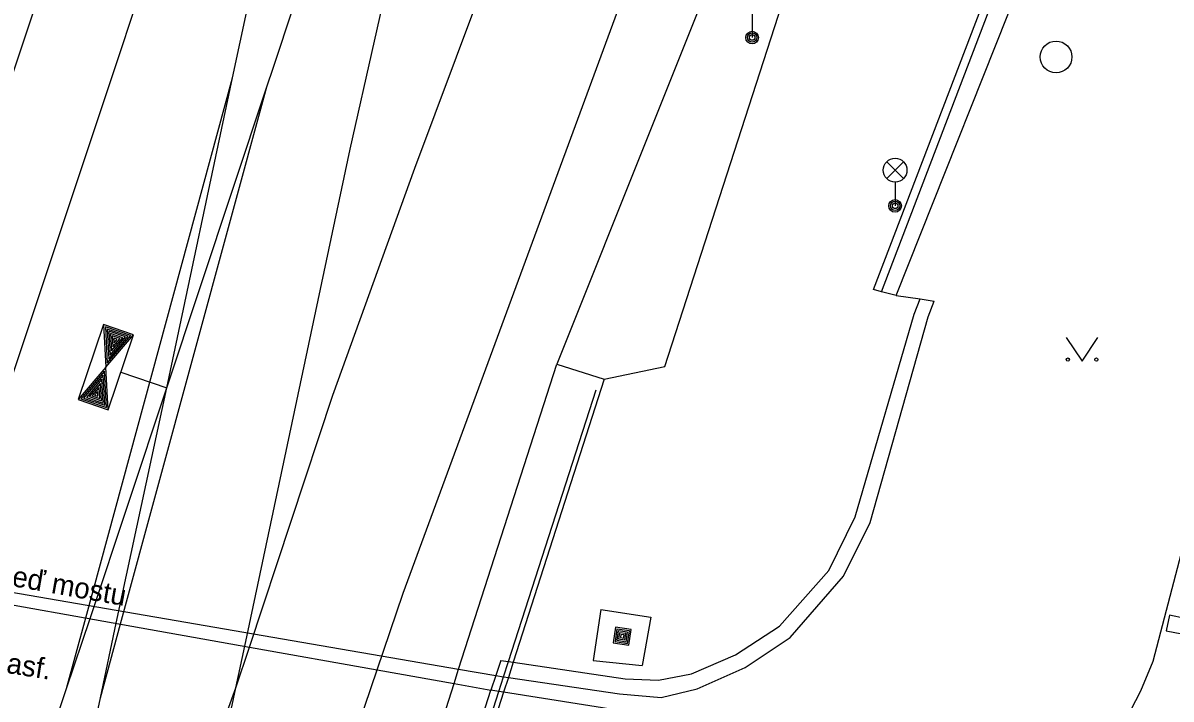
# Model space of a CAD drawing. Extents: x -596229 to -595156, y -1161237 to -1159376.
# Drawn here: x -596123.47 to -596087.26, y -1160270.05 to -1160248.72 of the extents above; entities that cross this region are included whole.
import ezdxf

# ---------------------------------------------------------------- set-up
doc = ezdxf.new("R2010")
doc.units = 0
for name, color, linetype in [('Level 12', 7, 'Continuous'), ('Level 25', 7, 'Continuous'), ('Level 27', 7, 'Continuous'), ('Level 33', 7, 'Continuous'), ('Level 36', 7, 'Continuous'), ('Specificka linie pasportu komunikaci', 7, 'Continuous'), ('TM - CD - osa koleji', 7, 'Continuous'), ('TM - chodniky - NP', 7, 'Continuous'), ('TM - chodniky - VP', 7, 'Continuous'), ('TM - dolni hrana svahu', 7, 'Continuous'), ('TM - horni hrana svahu', 7, 'Continuous'), ('TM - komunikace - VP', 7, 'Continuous'), ('TM - letecke snimky - pomocna linie', 7, 'Continuous'), ('TM - plot drateny_ kovovy - VP', 7, 'Continuous'), ('TM - plot zdeny_ ohradni zed - VP', 7, 'Continuous'), ('TM - popis povrchu', 7, 'Continuous'), ('TM - poznamka', 7, 'Continuous'), ('TM - rozhrani ploch obecne - VP', 7, 'Continuous'), ('TM - zabradli - VP', 7, 'Continuous'), ('TM - zed operna - VP', 7, 'Continuous')]:
    doc.layers.add(name, color=color, linetype=linetype)

msp = doc.modelspace()

# ---------------------------------------------------------------- linework, layer by layer
at = {"layer": 'Level 12'}
msp.add_line((-596120.384, -1160259.74), (-596118.94, -1160260.23), dxfattribs=at)
for points in [[(-596120.786, -1160260.924), (-596119.983, -1160258.557), (-596120.93, -1160258.235), (-596121.733, -1160260.603)], [(-596120.93, -1160258.235), (-596120.858, -1160259.58), (-596119.983, -1160258.557)], [(-596120.876, -1160258.307), (-596120.814, -1160259.452), (-596120.069, -1160258.58)], [(-596120.822, -1160258.378), (-596120.771, -1160259.325), (-596120.155, -1160258.604)], [(-596120.768, -1160258.449), (-596120.728, -1160259.197), (-596120.241, -1160258.627)], [(-596120.715, -1160258.52), (-596120.685, -1160259.069), (-596120.326, -1160258.651)], [(-596120.661, -1160258.591), (-596120.642, -1160258.942), (-596120.413, -1160258.675)], [(-596120.607, -1160258.662), (-596120.598, -1160258.815), (-596120.499, -1160258.698)], [(-596121.733, -1160260.603), (-596120.786, -1160260.924), (-596120.858, -1160259.58)], [(-596121.647, -1160260.579), (-596120.84, -1160260.853), (-596120.901, -1160259.708)], [(-596121.56, -1160260.556), (-596120.894, -1160260.782), (-596120.944, -1160259.835)], [(-596121.474, -1160260.532), (-596120.948, -1160260.711), (-596120.987, -1160259.962)], [(-596121.389, -1160260.508), (-596121.001, -1160260.64), (-596121.031, -1160260.09)], [(-596121.303, -1160260.485), (-596121.055, -1160260.569), (-596121.074, -1160260.217)], [(-596121.217, -1160260.461), (-596121.109, -1160260.498), (-596121.117, -1160260.345)]]:
    msp.add_lwpolyline(points, close=True, dxfattribs=at)
at = {"layer": 'Level 25'}
for points in [[(-596104.854, -1160268.28), (-596104.36, -1160268.354), (-596104.286, -1160267.86), (-596104.78, -1160267.786)], [(-596104.797, -1160268.238), (-596104.402, -1160268.297), (-596104.343, -1160267.902), (-596104.738, -1160267.843)], [(-596104.741, -1160268.196), (-596104.444, -1160268.241), (-596104.399, -1160267.944), (-596104.696, -1160267.899)], [(-596104.684, -1160268.154), (-596104.486, -1160268.184), (-596104.456, -1160267.986), (-596104.654, -1160267.956)], [(-596104.627, -1160268.112), (-596104.528, -1160268.127), (-596104.513, -1160268.028), (-596104.612, -1160268.013)]]:
    msp.add_lwpolyline(points, close=True, dxfattribs=at)
at = {"layer": 'Level 27'}
msp.add_lwpolyline([(-596086.916, -1160267.996), (-596086.814, -1160267.506), (-596087.304, -1160267.404), (-596087.406, -1160267.894)], close=True, dxfattribs=at)
msp.add_circle((-596090.88, -1160249.79), 0.5, dxfattribs=at)
at = {"layer": 'Level 33'}
for p, q in [((-596100.47, -1160248.43), (-596100.47, -1160249.18)), ((-596096.225, -1160253.63), (-596095.695, -1160253.1)), ((-596096.225, -1160253.1), (-596095.695, -1160253.63)), ((-596095.96, -1160253.74), (-596095.96, -1160254.49))]:
    msp.add_line(p, q, dxfattribs=at)
for centre, radius in [((-596100.47, -1160249.18), 0.2), ((-596100.47, -1160249.18), 0.145), ((-596100.47, -1160249.18), 0.0876), ((-596095.96, -1160253.365), 0.375), ((-596095.96, -1160254.49), 0.2), ((-596095.96, -1160254.49), 0.145), ((-596095.96, -1160254.49), 0.0876)]:
    msp.add_circle(centre, radius, dxfattribs=at)
at = {"layer": 'Level 36'}
msp.add_lwpolyline([(-596090.56, -1160258.64), (-596090.06, -1160259.39), (-596089.56, -1160258.64)], dxfattribs=at)
for centre in [(-596090.51, -1160259.34), (-596089.611, -1160259.34)]:
    msp.add_circle(centre, 0.05, dxfattribs=at)
at = {"layer": 'Specificka linie pasportu komunikaci'}
msp.add_lwpolyline([(-596109.62, -1160272.6), (-596108.71, -1160269.77)], dxfattribs=at)
at = {"layer": 'TM - CD - osa koleji'}
for points in [[(-596116.33, -1160268.41), (-596113.7, -1160260.46), (-596111.11, -1160253.3), (-596105.24, -1160237.61), (-596095.71, -1160212.36), (-596077.16, -1160163.43), (-596067.54, -1160138.08)], [(-596112.3, -1160269.13), (-596111.48, -1160266.71), (-596101.3, -1160239.07), (-596094.01, -1160219.77), (-596084.42, -1160194.42)], [(-596126.09, -1160266.67), (-596114.37, -1160231.51), (-596107.8, -1160211.78)], [(-596118.94, -1160260.23), (-596116.86, -1160250.45), (-596115.48, -1160243.98), (-596112.7, -1160231.96), (-596110.58, -1160223.51), (-596107.8, -1160211.78)], [(-596118.94, -1160260.23), (-596115.78, -1160250.74), (-596115.57, -1160250.11), (-596113.69, -1160244.42), (-596111.73, -1160238.57), (-596109.09, -1160230.61), (-596105.18, -1160218.84)], [(-596116.48, -1160268.38), (-596113.15, -1160252.7), (-596110.08, -1160239.06), (-596105.18, -1160218.84)], [(-596121.49, -1160267.49), (-596116.86, -1160250.45)], [(-596120.4, -1160267.68), (-596115.78, -1160250.74)], [(-596121.36, -1160267.51), (-596118.94, -1160260.23)], [(-596120.53, -1160267.66), (-596118.94, -1160260.23)], [(-596122.1, -1160269.72), (-596121.49, -1160267.49)], [(-596130.44, -1160294.78), (-596125.25, -1160279.19), (-596124.19, -1160276), (-596122.1, -1160269.72), (-596121.36, -1160267.51)], [(-596127.66, -1160299.77), (-596125.77, -1160291.35), (-596125.36, -1160289.49), (-596122.42, -1160276.51), (-596121.03, -1160270.01), (-596120.53, -1160267.66)], [(-596121.03, -1160270.01), (-596120.4, -1160267.68)], [(-596116.76, -1160269.7), (-596116.48, -1160268.38)], [(-596116.76, -1160269.7), (-596116.33, -1160268.41)], [(-596122.32, -1160300.68), (-596119.82, -1160292.26), (-596115.65, -1160279.01), (-596112.3, -1160269.13)], [(-596126.62, -1160299.95), (-596124.12, -1160291.73), (-596123.41, -1160289.44), (-596121.44, -1160283.26), (-596119.66, -1160277.71), (-596116.76, -1160269.7)], [(-596123.37, -1160300.5), (-596121.5, -1160291.87), (-596121.04, -1160289.74), (-596119.74, -1160283.7), (-596116.76, -1160269.7)]]:
    msp.add_lwpolyline(points, dxfattribs=at)
at = {"layer": 'TM - chodniky - NP'}
for points in [[(-596128.95, -1160266.16), (-596116.33, -1160268.41), (-596112.3, -1160269.13), (-596109.87, -1160269.56)], [(-596109.87, -1160269.56), (-596108.71, -1160269.77)]]:
    msp.add_lwpolyline(points, dxfattribs=at)
at = {"layer": 'TM - chodniky - VP'}
for points in [[(-596095.93, -1160257.32), (-596087.32, -1160235.69), (-596074.07, -1160200.97), (-596054.23, -1160146.67), (-596047.25, -1160127.32), (-596046.88, -1160126.36), (-596041.44, -1160111.29)], [(-596108.46, -1160269.81), (-596108.71, -1160269.77)], [(-596108.31, -1160269.83), (-596108.46, -1160269.81)], [(-596093.37, -1160272.2), (-596108.31, -1160269.83)]]:
    msp.add_lwpolyline(points, dxfattribs=at)
at = {"layer": 'TM - dolni hrana svahu'}
for points in [[(-596096.39, -1160257.2), (-596096.64, -1160257.13), (-596087.8, -1160234.01), (-596074.72, -1160199.7), (-596054.7, -1160145.1), (-596047.63, -1160126.05), (-596038.24, -1160100.81)], [(-596095.93, -1160257.32), (-596096.39, -1160257.2)]]:
    msp.add_lwpolyline(points, dxfattribs=at)
at = {"layer": 'TM - horni hrana svahu'}
msp.add_lwpolyline([(-596105.14, -1160259.96), (-596103.23, -1160259.56), (-596094.91, -1160233.83), (-596081.33, -1160196.47), (-596067.97, -1160162.7), (-596061.9, -1160144.65), (-596061.47, -1160143.41)], dxfattribs=at)
at = {"layer": 'TM - komunikace - VP'}
msp.add_lwpolyline([(-596078.69, -1160234.05), (-596081.55, -1160244.92), (-596082.66, -1160249.23), (-596085.27, -1160259.1), (-596087.83, -1160268.87), (-596088.22, -1160269.8), (-596088.68, -1160270.7), (-596089.21, -1160271.57), (-596089.81, -1160272.38), (-596090.32, -1160272.93)], dxfattribs=at)
at = {"layer": 'TM - letecke snimky - pomocna linie'}
for points in [[(-596029.92, -1160055.22), (-596051.13, -1160114.92), (-596054.31, -1160123.35), (-596067.56, -1160158.36), (-596072.02, -1160170.13), (-596081.52, -1160195.23), (-596081.61, -1160195.46), (-596082.26, -1160197.2), (-596082.8, -1160198.62), (-596091.2, -1160220.83), (-596091.58, -1160221.83), (-596106.63, -1160259.48)], [(-596125.79, -1160256.29), (-596118.4, -1160234.12), (-596117.96, -1160232.79), (-596117.22, -1160230.56), (-596110.72, -1160211.09), (-596110.65, -1160210.83), (-596110.62, -1160210.75), (-596105.27, -1160194.66)]]:
    msp.add_lwpolyline(points, dxfattribs=at)
at = {"layer": 'TM - plot drateny_ kovovy - VP'}
for points in [[(-596096.39, -1160257.2), (-596074.31, -1160199.41)], [(-596095.93, -1160257.32), (-596095.17, -1160257.42)]]:
    msp.add_lwpolyline(points, dxfattribs=at)
at = {"layer": 'TM - plot zdeny_ ohradni zed - VP'}
msp.add_lwpolyline([(-596095.17, -1160257.42), (-596094.73, -1160257.5)], dxfattribs=at)
at = {"layer": 'TM - rozhrani ploch obecne - VP'}
for points in [[(-596095.36, -1160257.91), (-596095.17, -1160257.42)], [(-596097.22, -1160264.3), (-596095.36, -1160257.91)], [(-596109.73, -1160269.11), (-596106.63, -1160259.48)], [(-596106.63, -1160259.48), (-596105.14, -1160259.96)], [(-596105.14, -1160259.96), (-596108.01, -1160268.89)], [(-596098.05, -1160265.99), (-596097.22, -1160264.3)], [(-596099.61, -1160267.75), (-596098.05, -1160265.99)], [(-596105.24, -1160267.23), (-596105.49, -1160268.83), (-596103.94, -1160268.99)], [(-596105.24, -1160267.23), (-596103.67, -1160267.47), (-596103.94, -1160268.99)], [(-596101, -1160268.66), (-596099.61, -1160267.75)], [(-596108.4, -1160268.83), (-596108.56, -1160269.31)], [(-596108.4, -1160268.83), (-596108.16, -1160268.87)], [(-596108.16, -1160268.87), (-596108.01, -1160268.89)], [(-596108.01, -1160268.89), (-596108.16, -1160269.37)], [(-596108.01, -1160268.89), (-596104.48, -1160269.41)], [(-596102.38, -1160269.26), (-596101, -1160268.66)], [(-596109.87, -1160269.56), (-596109.73, -1160269.11)], [(-596103.42, -1160269.45), (-596102.38, -1160269.26)], [(-596110.79, -1160272.42), (-596109.87, -1160269.56)], [(-596108.56, -1160269.31), (-596108.71, -1160269.77)], [(-596108.16, -1160269.37), (-596108.31, -1160269.83)], [(-596104.48, -1160269.41), (-596103.42, -1160269.45)], [(-596108.31, -1160269.83), (-596109.22, -1160272.66)]]:
    msp.add_lwpolyline(points, dxfattribs=at)
at = {"layer": 'TM - zabradli - VP'}
for points in [[(-596108.16, -1160268.87), (-596105.39, -1160260.29)], [(-596108.31, -1160269.35), (-596108.16, -1160268.87)], [(-596108.46, -1160269.81), (-596108.31, -1160269.35)], [(-596109.37, -1160272.64), (-596108.46, -1160269.81)]]:
    msp.add_lwpolyline(points, dxfattribs=at)
at = {"layer": 'TM - zed operna - VP'}
for points in [[(-596108.16, -1160269.37), (-596104.65, -1160269.89), (-596103.34, -1160270), (-596102.2, -1160269.73), (-596100.69, -1160269.06), (-596099.27, -1160268.11), (-596097.59, -1160266.17), (-596096.75, -1160264.48), (-596094.92, -1160257.99), (-596094.73, -1160257.5)], [(-596128.84, -1160265.82), (-596109.73, -1160269.11)], [(-596109.73, -1160269.11), (-596108.56, -1160269.31)], [(-596108.56, -1160269.31), (-596108.31, -1160269.35)], [(-596108.31, -1160269.35), (-596108.16, -1160269.37)]]:
    msp.add_lwpolyline(points, dxfattribs=at)

# ---------------------------------------------------------------- texts
at = {"layer": 'TM - popis povrchu'}
msp.add_text('asf.', height=0.65, rotation=350.823, dxfattribs=at).set_placement((-596124.02, -1160269.22))
at = {"layer": 'TM - poznamka'}
msp.add_text('opěrná zeď mostu', height=0.65, rotation=349.935, dxfattribs=at).set_placement((-596127.18, -1160265.89))

doc.saveas('drawing.dxf')
